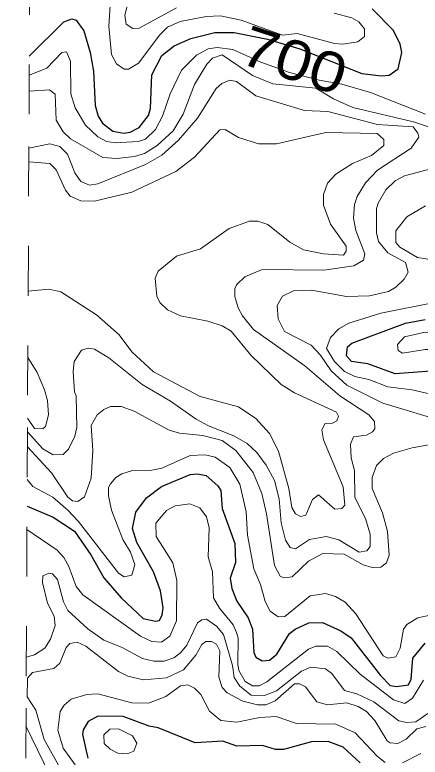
# Model space of a CAD drawing. Extents: x 577 to 602.9, y 7483.8 to 7511.6.
# Drawn here: x 577.007 to 577.822, y 7488.282 to 7489.775 of the extents above; entities that cross this region are included whole.
import ezdxf
from ezdxf.enums import TextEntityAlignment as Align

# ---------------------------------------------------------------- set-up
doc = ezdxf.new("R2010")
doc.units = 0
doc.header["$LTSCALE"] = 0.032
doc.linetypes.add('SHORT_DASHED', pattern=[2.7, 1.5, -1.2])
for name, color, linetype, lineweight in [('1', 7, 'Continuous', 25), ('2', 7, 'Continuous', 13), ('62', 7, 'SHORT_DASHED', 13)]:
    doc.layers.add(name, color=color, linetype=linetype, lineweight=lineweight)
doc.layers.add('61', color=7, linetype='Continuous')

msp = doc.modelspace()

# ---------------------------------------------------------------- linework, layer by layer
at = {"layer": '1'}
for points in [[(577.0358, 7489.6918), (577.1052, 7489.7611), (577.1211, 7489.7667), (577.1299, 7489.7643), (577.1458, 7489.7428), (577.1585, 7489.6991), (577.1649, 7489.6617), (577.168, 7489.5925), (577.1744, 7489.571), (577.1831, 7489.5575), (577.2038, 7489.5408), (577.2261, 7489.5368), (577.2388, 7489.5392), (577.2571, 7489.5488), (577.2754, 7489.5726), (577.2794, 7489.5869), (577.2825, 7489.6545), (577.3024, 7489.6935), (577.3271, 7489.7126), (577.3605, 7489.7277), (577.409, 7489.7396), (577.4479, 7489.7396), (577.5149, 7489.7264), (577.5802, 7489.7065), (577.7048, 7489.6569), (577.7445, 7489.6521), (577.7596, 7489.6537), (577.7779, 7489.6665), (577.7851, 7489.6991), (577.7819, 7489.7158), (577.7684, 7489.7436), (577.7255, 7489.7873)], [(577.8614, 7489.0597), (577.7716, 7489.0534), (577.7167, 7489.0733), (577.6841, 7489.078), (577.6738, 7489.0892), (577.6762, 7489.1075), (577.6849, 7489.1146), (577.7923, 7489.1552), (577.832, 7489.1623)], [(577.0313, 7488.7872), (577.0836, 7488.7649), (577.1264, 7488.7367), (577.1597, 7488.6893), (577.1855, 7488.6431), (577.2205, 7488.6025), (577.2651, 7488.5612), (577.2897, 7488.5556), (577.2977, 7488.5572), (577.3032, 7488.5683), (577.3048, 7488.5826), (577.3, 7488.6168), (577.2857, 7488.655), (577.2523, 7488.7138), (577.2436, 7488.7425), (577.2499, 7488.7751), (577.2714, 7488.8037), (577.3016, 7488.8268), (577.3597, 7488.8506), (577.374, 7488.8522), (577.3915, 7488.849), (577.4153, 7488.8283), (577.4209, 7488.8188), (577.4241, 7488.7822), (577.4495, 7488.7123), (577.4503, 7488.6741), (577.44, 7488.6423), (577.4432, 7488.6216), (577.4535, 7488.5962), (577.4758, 7488.5628), (577.4845, 7488.5397), (577.4877, 7488.4928), (577.4917, 7488.4832), (577.5044, 7488.4761), (577.5187, 7488.4777), (577.5338, 7488.4896), (577.5593, 7488.531), (577.5704, 7488.5397), (577.5982, 7488.5524), (577.6253, 7488.5532), (577.6626, 7488.5365), (577.6833, 7488.5222), (577.7422, 7488.4467), (577.762, 7488.4268), (577.7748, 7488.4244), (577.7986, 7488.4276), (577.8042, 7488.4395), (577.8074, 7488.4816), (577.832, 7488.5119)], [(577.3692, 7488.3115), (577.2953, 7488.3417), (577.277, 7488.3449), (577.2245, 7488.364), (577.1736, 7488.3648), (577.1545, 7488.3544), (577.1442, 7488.3377), (577.1426, 7488.3282), (577.1537, 7488.2805)], [(577.7016, 7488.2709), (577.6674, 7488.3027), (577.6372, 7488.3139), (577.6038, 7488.3131), (577.5473, 7488.298), (577.5314, 7488.298), (577.5052, 7488.3059), (577.4535, 7488.3043), (577.4249, 7488.3147), (577.3692, 7488.3115)]]:
    msp.add_lwpolyline(points, dxfattribs=at)
at = {"layer": '2'}
for points in [[(577.3318, 7489.7889), (577.2571, 7489.7484), (577.2444, 7489.7476), (577.2309, 7489.7563), (577.2277, 7489.7746), (577.238, 7489.8136)], [(577.1991, 7489.804), (577.1959, 7489.7523), (577.2014, 7489.6951), (577.211, 7489.6768), (577.2269, 7489.6657), (577.2356, 7489.6657), (577.2555, 7489.6776), (577.2984, 7489.7348), (577.3136, 7489.75), (577.339, 7489.7619), (577.3915, 7489.7714), (577.4201, 7489.773), (577.4623, 7489.7643), (577.545, 7489.7341), (577.5744, 7489.7372), (577.6499, 7489.7174), (577.6666, 7489.7158), (577.6968, 7489.7205), (577.7103, 7489.7317), (577.7103, 7489.7468), (577.6984, 7489.7611), (577.6849, 7489.769), (577.6491, 7489.7786)], [(577.8328, 7489.575), (577.7223, 7489.6188), (577.6642, 7489.6354), (577.6189, 7489.6434), (577.5593, 7489.6591), (577.5013, 7489.6798), (577.4453, 7489.7054), (577.4138, 7489.7093), (577.3955, 7489.7067), (577.3719, 7489.6936), (577.3422, 7489.6641), (577.3191, 7489.6164), (577.304, 7489.571), (577.2897, 7489.5448), (577.2698, 7489.5249), (577.2547, 7489.5201), (577.2086, 7489.5178), (577.1911, 7489.5201), (577.1736, 7489.5297), (577.149, 7489.5535), (577.1283, 7489.5877), (577.1195, 7489.6164), (577.1187, 7489.6816), (577.1108, 7489.7007), (577.1012, 7489.6991), (577.071, 7489.6681), (577.0356, 7489.6538)], [(577.0354, 7489.6214), (577.0766, 7489.6243), (577.0877, 7489.6156), (577.0901, 7489.5631), (577.1036, 7489.54), (577.1187, 7489.5257), (577.1839, 7489.4883), (577.211, 7489.486), (577.2476, 7489.4899), (577.2674, 7489.4963), (577.2929, 7489.5122), (577.3255, 7489.5416), (577.3454, 7489.575), (577.3684, 7489.6347), (577.3931, 7489.676), (577.4042, 7489.6879), (577.4241, 7489.6943), (577.4845, 7489.6529), (577.5259, 7489.6362), (577.6125, 7489.6275), (577.6475, 7489.606), (577.6865, 7489.5885), (577.8084, 7489.5596), (577.875, 7489.5376)], [(577.0349, 7489.5069), (577.0774, 7489.5154), (577.0973, 7489.5106), (577.1124, 7489.4947), (577.1275, 7489.4573), (577.1394, 7489.4398), (577.1569, 7489.4327), (577.1736, 7489.4351), (577.2698, 7489.474), (577.3024, 7489.4931), (577.3358, 7489.5233), (577.374, 7489.5671), (577.4114, 7489.6267), (577.4233, 7489.637), (577.4392, 7489.6434), (577.4527, 7489.641), (577.4917, 7489.6124), (577.5895, 7489.583), (577.6364, 7489.5806), (577.7366, 7489.5543), (577.8082, 7489.5496), (577.8177, 7489.5368), (577.8193, 7489.5289), (577.8042, 7489.5066), (577.7366, 7489.4629), (577.7119, 7489.4375), (577.6952, 7489.4096), (577.6897, 7489.3937), (577.6881, 7489.3659), (577.6929, 7489.3412), (577.7111, 7489.2943), (577.708, 7489.2816), (577.6889, 7489.2705), (577.6284, 7489.2617), (577.5044, 7489.2633), (577.4694, 7489.2482), (577.4527, 7489.2323), (577.4495, 7489.2243), (577.4495, 7489.2084), (577.4559, 7489.1862), (577.4646, 7489.1695), (577.4869, 7489.1424), (577.5903, 7489.0693), (577.6603, 7489.0089), (577.7191, 7488.9707), (577.7302, 7488.9572), (577.731, 7488.9429), (577.7263, 7488.9365), (577.7143, 7488.9301), (577.6881, 7488.9262), (577.6817, 7488.9118), (577.6833, 7488.884), (577.6897, 7488.8586), (577.6905, 7488.8045), (577.7119, 7488.7623), (577.7215, 7488.7305), (577.7215, 7488.7059), (577.7151, 7488.6971), (577.6992, 7488.6948), (577.6587, 7488.7194), (577.6332, 7488.7258), (577.5998, 7488.7202), (577.5712, 7488.7011), (577.5609, 7488.7043), (577.5513, 7488.7186), (577.5426, 7488.7536), (577.5386, 7488.8021), (577.529, 7488.8387), (577.5124, 7488.8697), (577.4933, 7488.8951), (577.4742, 7488.9134), (577.4471, 7488.9285), (577.3963, 7488.9484), (577.3716, 7488.9619), (577.3199, 7488.9985), (577.2627, 7489.0319), (577.1959, 7489.0852), (577.1672, 7489.1027), (577.1545, 7489.1051), (577.141, 7489.1011), (577.1259, 7489.078), (577.1243, 7489.0574), (577.1267, 7489.0168), (577.1299, 7489.0089), (577.1315, 7488.9452), (577.1275, 7488.9277), (577.1148, 7488.9015), (577.1036, 7488.8912), (577.0838, 7488.8904), (577.0631, 7488.9023), (577.032, 7488.9366)], [(577.0334, 7489.2192), (577.075, 7489.2235), (577.0989, 7489.218), (577.1712, 7489.1719), (577.2165, 7489.1313), (577.242, 7489.0971), (577.2857, 7489.0574), (577.3796, 7489.0073), (577.4567, 7488.9866), (577.4917, 7488.9635), (577.5187, 7488.9333), (577.537, 7488.8975), (577.5577, 7488.8228), (577.564, 7488.7846), (577.5712, 7488.7719), (577.5815, 7488.7663), (577.5919, 7488.7687), (577.6054, 7488.8005), (577.6173, 7488.8101), (577.6507, 7488.7814), (577.6642, 7488.7822), (577.6706, 7488.7894), (577.6674, 7488.826), (577.6277, 7488.9206), (577.6245, 7488.9405), (577.6308, 7488.9532), (577.6459, 7488.954), (577.6547, 7488.9588), (577.6579, 7488.9683), (577.6539, 7488.9762), (577.5696, 7489.0152), (577.5426, 7489.0319), (577.4813, 7489.0908), (577.4416, 7489.1393), (577.4241, 7489.1496), (577.3947, 7489.1591), (577.3398, 7489.1695), (577.3136, 7489.1822), (577.2984, 7489.1965), (577.2921, 7489.2092), (577.2889, 7489.2458), (577.2953, 7489.2593), (577.3318, 7489.2895), (577.3804, 7489.3047), (577.4376, 7489.3452), (577.479, 7489.3603), (577.4957, 7489.3603), (577.5155, 7489.3532), (577.5601, 7489.3182), (577.5871, 7489.3023), (577.6277, 7489.2943), (577.6682, 7489.2919), (577.673, 7489.2999), (577.673, 7489.3102), (577.642, 7489.354), (577.6277, 7489.3921), (577.6277, 7489.4136), (577.6356, 7489.4367), (577.6523, 7489.4549), (577.6857, 7489.4764), (577.7239, 7489.4923), (577.7493, 7489.5122), (577.7493, 7489.5241), (577.7358, 7489.5361), (577.6324, 7489.5384), (577.533, 7489.5154), (577.4972, 7489.5154), (577.4567, 7489.5281), (577.4297, 7489.5448), (577.4193, 7489.544), (577.3684, 7489.4891), (577.3303, 7489.4597), (577.242, 7489.4184), (577.1672, 7489.4001), (577.1394, 7489.4009), (577.1179, 7489.4104), (577.1084, 7489.4223), (577.0901, 7489.4637), (577.0774, 7489.4764), (577.0347, 7489.4794)], [(577.8638, 7489.4708), (577.7907, 7489.451), (577.7716, 7489.4414), (577.7533, 7489.4231), (577.7374, 7489.3961), (577.7342, 7489.3858), (577.7342, 7489.3365), (577.7382, 7489.319), (577.7573, 7489.2967), (577.7923, 7489.2768), (577.7978, 7489.2577), (577.7899, 7489.2434), (577.7732, 7489.2275), (577.7581, 7489.2188), (577.7199, 7489.21), (577.6738, 7489.2084), (577.6038, 7489.2212), (577.5672, 7489.2204), (577.545, 7489.2092), (577.5346, 7489.1909), (577.5362, 7489.1639), (577.5489, 7489.1385), (577.603, 7489.1106), (577.6213, 7489.0908), (577.6428, 7489.0589), (577.6746, 7489.0303), (577.7469, 7488.9945), (577.8765, 7488.9556)], [(577.867, 7489.2792), (577.8169, 7489.2872), (577.7811, 7489.3078), (577.7732, 7489.3174), (577.7732, 7489.3404), (577.7954, 7489.3691), (577.8328, 7489.3913)], [(577.8583, 7489.0089), (577.8058, 7489.0208), (577.7573, 7489.0271), (577.7191, 7489.0415), (577.6905, 7489.0478), (577.6698, 7489.0582), (577.6499, 7489.078), (577.634, 7489.1043), (577.642, 7489.1265), (577.6587, 7489.144), (577.6785, 7489.1552), (577.743, 7489.175), (577.8511, 7489.1965)], [(577.0328, 7489.0859), (577.0519, 7489.0558), (577.0663, 7489.0208), (577.0726, 7488.9993), (577.0742, 7488.9707), (577.0686, 7488.9476), (577.0631, 7488.9429), (577.0464, 7488.9436), (577.0322, 7488.9641)], [(577.8765, 7488.9174), (577.8058, 7488.9047), (577.7684, 7488.8936), (577.7485, 7488.8832), (577.7342, 7488.8689), (577.7255, 7488.845), (577.7255, 7488.8228), (577.7461, 7488.7735), (577.7565, 7488.7361), (577.7596, 7488.6884), (577.7541, 7488.6733), (577.743, 7488.6645), (577.7255, 7488.6637), (577.7072, 7488.6693), (577.669, 7488.6908), (577.6261, 7488.6916), (577.5974, 7488.6765), (577.5648, 7488.6447), (577.5481, 7488.6431), (577.5402, 7488.6463), (577.529, 7488.6677), (577.5131, 7488.7719), (577.5036, 7488.8124), (577.4861, 7488.8546), (577.4511, 7488.8991), (577.4241, 7488.919), (577.3851, 7488.9293), (577.3382, 7488.9341), (577.3175, 7488.9397), (577.2468, 7488.9778), (577.2205, 7488.9874), (577.1991, 7488.9874), (577.1855, 7488.9818), (577.172, 7488.9707), (577.1601, 7488.9492), (577.1633, 7488.8991), (577.1601, 7488.8435), (577.1466, 7488.8061), (577.1331, 7488.7965), (577.1227, 7488.7981), (577.1132, 7488.8053), (577.0806, 7488.8538), (577.0319, 7488.9066)], [(577.0315, 7488.8406), (577.043, 7488.8265), (577.083, 7488.8053), (577.1132, 7488.779), (577.1346, 7488.756), (577.215, 7488.6526), (577.2269, 7488.6447), (577.242, 7488.6486), (577.2484, 7488.6701), (577.2396, 7488.6948), (577.2237, 7488.7202), (577.2014, 7488.779), (577.1951, 7488.8077), (577.1951, 7488.8244), (577.1991, 7488.8323), (577.2102, 7488.845), (577.2221, 7488.8522), (577.2436, 7488.8586), (577.2825, 7488.8594), (577.3024, 7488.8633), (577.3597, 7488.8888), (577.3899, 7488.8904), (577.4098, 7488.8856), (577.4392, 7488.8649), (577.4591, 7488.8315), (577.4718, 7488.7759), (577.475, 7488.7289), (577.4877, 7488.6614), (577.5012, 7488.6296), (577.51, 7488.5954), (577.5203, 7488.5763), (577.5362, 7488.5643), (577.5497, 7488.5651), (577.6006, 7488.6065), (577.6316, 7488.6113), (577.6515, 7488.6057), (577.6714, 7488.5938), (577.6929, 7488.5707), (577.7477, 7488.4864), (577.7573, 7488.4816), (577.7732, 7488.484), (577.7819, 7488.5015), (577.7883, 7488.5397), (577.7954, 7488.5492), (577.8177, 7488.5628), (577.8734, 7488.5747)], [(577.8066, 7488.4013), (577.7915, 7488.3902), (577.7684, 7488.3974), (577.7016, 7488.449), (577.6547, 7488.4952), (577.6356, 7488.5055), (577.6125, 7488.5055), (577.5974, 7488.4999), (577.5139, 7488.4339), (577.498, 7488.426), (577.4845, 7488.426), (577.4702, 7488.4347), (577.4575, 7488.457), (577.4551, 7488.4697), (577.4559, 7488.5214), (577.4527, 7488.5333), (577.4456, 7488.5484), (577.4185, 7488.5818), (577.4066, 7488.6025), (577.4042, 7488.655), (577.3955, 7488.6852), (577.3978, 7488.7433), (577.3923, 7488.7655), (577.3788, 7488.7838), (577.3589, 7488.7918), (577.3295, 7488.7878), (577.312, 7488.7783), (577.2905, 7488.7528), (577.2913, 7488.7258), (577.3247, 7488.6733), (577.3326, 7488.6375), (577.3318, 7488.5564), (577.3183, 7488.5254), (577.3016, 7488.5135), (577.2825, 7488.515), (577.2595, 7488.5254), (577.1434, 7488.6089), (577.1299, 7488.6256), (577.1156, 7488.6661), (577.1052, 7488.6836), (577.0917, 7488.6987), (577.031, 7488.7404)], [(577.0297, 7488.4836), (577.046, 7488.4885), (577.0671, 7488.5015), (577.0782, 7488.5198), (577.0877, 7488.5469), (577.0861, 7488.5659), (577.0726, 7488.5922), (577.0623, 7488.6335), (577.0631, 7488.647), (577.0758, 7488.6526), (577.0822, 7488.651), (577.0925, 7488.6399), (577.1044, 7488.5946), (577.1132, 7488.5771), (577.1537, 7488.5405), (577.1855, 7488.5174), (577.2213, 7488.5039), (577.2635, 7488.4809), (577.2865, 7488.4753), (577.3072, 7488.4753), (577.3263, 7488.4824), (577.3398, 7488.492), (577.3525, 7488.5079), (577.374, 7488.5524), (577.3827, 7488.5588), (577.3923, 7488.5596), (577.4122, 7488.5461), (577.4265, 7488.5294), (577.4448, 7488.4665), (577.4479, 7488.4427), (577.4591, 7488.4252), (577.4821, 7488.4069), (577.5092, 7488.4061), (577.533, 7488.4156), (577.5831, 7488.4554), (577.6022, 7488.4634), (577.6316, 7488.4602), (577.6443, 7488.4506), (577.6698, 7488.4164), (577.6944, 7488.4101), (577.7286, 7488.3934), (577.7795, 7488.3552), (577.7954, 7488.352), (577.8137, 7488.3536), (577.8376, 7488.3703)], [(577.4169, 7488.4435), (577.4193, 7488.496), (577.4122, 7488.5095), (577.4026, 7488.515), (577.3907, 7488.515), (577.3827, 7488.5087), (577.3708, 7488.4872), (577.3462, 7488.4578), (577.312, 7488.4419), (577.2658, 7488.4379), (577.234, 7488.4451), (577.215, 7488.4546), (577.1497, 7488.5055), (577.1323, 7488.5135), (577.1171, 7488.5111), (577.11, 7488.5031), (577.0973, 7488.4713), (577.0853, 7488.461), (577.0422, 7488.4524), (577.0322, 7488.4413), (577.0313, 7488.4037), (577.0488, 7488.3767), (577.0655, 7488.3178), (577.1004, 7488.2558)], [(577.8336, 7488.3441), (577.8153, 7488.3393), (577.7938, 7488.3186), (577.7771, 7488.3099), (577.762, 7488.3115), (577.7557, 7488.3155), (577.731, 7488.356), (577.7143, 7488.3743), (577.6976, 7488.3846), (577.6746, 7488.3918), (577.6356, 7488.3878), (577.6141, 7488.3934), (577.5911, 7488.4236), (577.5791, 7488.43), (577.5696, 7488.43), (577.5306, 7488.3958), (577.5116, 7488.3878), (577.4949, 7488.3878), (577.4654, 7488.395), (577.4336, 7488.4117), (577.4241, 7488.4228), (577.4169, 7488.4435)], [(577.8288, 7488.4371), (577.8066, 7488.4013)], [(577.1283, 7488.267), (577.1036, 7488.3003), (577.0933, 7488.3369), (577.0981, 7488.3743), (577.106, 7488.387), (577.1203, 7488.399), (577.1513, 7488.4085), (577.1736, 7488.4101), (577.242, 7488.3918), (577.2754, 7488.391), (577.3104, 7488.4045), (577.3398, 7488.426), (577.3549, 7488.4276), (577.3684, 7488.4212), (577.3811, 7488.4085), (577.3986, 7488.3751), (577.4209, 7488.356), (577.4535, 7488.3528), (577.4996, 7488.3624), (577.5322, 7488.364), (577.5736, 7488.3504), (577.6523, 7488.3489), (577.6913, 7488.3314), (577.7358, 7488.2844), (577.7517, 7488.2717)], [(577.029, 7488.3451), (577.0877, 7488.224), (577.083, 7488.1954), (577.0559, 7488.1668), (577.048, 7488.1485), (577.0535, 7488.1246), (577.0774, 7488.0833), (577.0798, 7488.0602), (577.0758, 7488.0515), (577.0663, 7488.0435), (577.0376, 7488.0336), (577.0275, 7488.0362)], [(577.7867, 7488.2709), (577.8233, 7488.29)]]:
    msp.add_lwpolyline(points, dxfattribs=at)
for points in [[(577.832, 7489.1019), (577.8559, 7489.1019), (577.8646, 7489.1138), (577.8638, 7489.1281), (577.8543, 7489.1345), (577.832, 7489.1369), (577.7907, 7489.1273), (577.7763, 7489.1122), (577.7779, 7489.1003), (577.7867, 7489.0947)], [(577.1983, 7488.2988), (577.2142, 7488.2908), (577.2324, 7488.2892), (577.246, 7488.2948), (577.2523, 7488.3107), (577.2436, 7488.325), (577.215, 7488.3393), (577.1975, 7488.3385), (577.1855, 7488.3274), (577.1863, 7488.3099)]]:
    msp.add_lwpolyline(points, close=True, dxfattribs=at)
at = {"layer": '62'}
msp.add_lwpolyline([(577.0067, 7483.927), (577.0095, 7484.4918), (577.0124, 7485.0566), (577.0152, 7485.6214), (577.0181, 7486.1863), (577.0209, 7486.7511), (577.0238, 7487.3159), (577.0267, 7487.8807), (577.0295, 7488.4455), (577.0324, 7489.0103), (577.0352, 7489.5752), (577.0381, 7490.14), (577.0409, 7490.7048), (577.0438, 7491.2696), (577.0466, 7491.8344), (577.0495, 7492.3992), (577.0523, 7492.9641)], dxfattribs=at)

# ---------------------------------------------------------------- texts
at = {"layer": '61', "width": 1.2}
msp.add_text('700', height=0.08, rotation=341.81, dxfattribs=at).set_placement((577.5561, 7489.6458), align=Align.CENTER)

doc.saveas('drawing.dxf')
